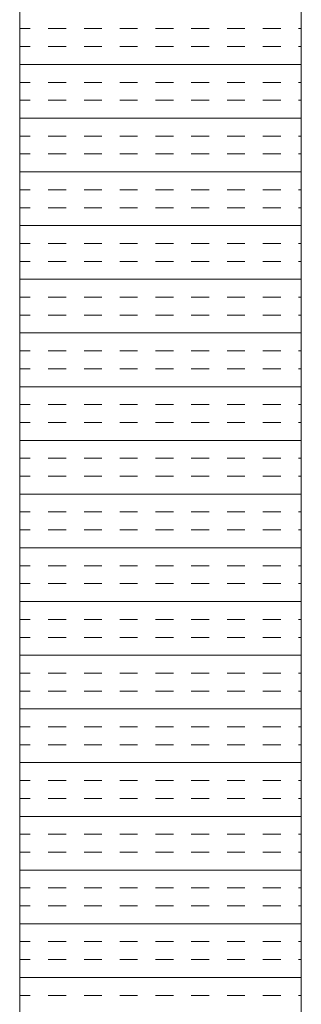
# Model space of a CAD drawing. Extents: x 3940905 to 4145695, y 925352 to 1109797.
# Tile 490 of 656: x 4007216 to 4007266, y 1100085 to 1100259. Entities that reach past the tile are written whole.
import ezdxf

# ---------------------------------------------------------------- set-up
doc = ezdxf.new("R2010")
doc.units = 0
doc.header["$LTSCALE"] = 750
doc.header["$MEASUREMENT"] = 0
doc.layers.add('CKD Equipments', color=252, linetype='CONTINUOUS', lineweight=0)

msp = doc.modelspace()

# ---------------------------------------------------------------- linework, layer by layer
at = {"layer": 'CKD Equipments'}
for p, q in [((4007216.16, 1100610.1), (4007216.16, 1099910.1)), ((4007266.16, 1100560.1), (4007266.16, 1099960.1))]:
    msp.add_line(p, q, dxfattribs=at)
at = {"layer": 'CKD Equipments', "color": 4, "linetype": 'Continuous'}
for p, q in [((4007216.16, 1100257.83), (4007218.05, 1100257.83)), ((4007221.23, 1100257.83), (4007224.4, 1100257.83)), ((4007227.58, 1100257.83), (4007230.75, 1100257.83)), ((4007233.93, 1100257.83), (4007237.1, 1100257.83)), ((4007240.28, 1100257.83), (4007243.45, 1100257.83)), ((4007246.63, 1100257.83), (4007249.8, 1100257.83)), ((4007252.98, 1100257.83), (4007256.15, 1100257.83)), ((4007259.33, 1100257.83), (4007262.5, 1100257.83)), ((4007265.68, 1100257.83), (4007266.16, 1100257.83)), ((4007216.16, 1100254.66), (4007218.05, 1100254.66)), ((4007221.23, 1100254.66), (4007224.4, 1100254.66)), ((4007227.58, 1100254.66), (4007230.75, 1100254.66)), ((4007233.93, 1100254.66), (4007237.1, 1100254.66)), ((4007240.28, 1100254.66), (4007243.45, 1100254.66)), ((4007246.63, 1100254.66), (4007249.8, 1100254.66)), ((4007252.98, 1100254.66), (4007256.15, 1100254.66)), ((4007259.33, 1100254.66), (4007262.5, 1100254.66)), ((4007265.68, 1100254.66), (4007266.16, 1100254.66)), ((4007216.16, 1100251.48), (4007266.16, 1100251.48)), ((4007216.16, 1100248.31), (4007218.05, 1100248.31)), ((4007221.23, 1100248.31), (4007224.4, 1100248.31)), ((4007227.58, 1100248.31), (4007230.75, 1100248.31)), ((4007233.93, 1100248.31), (4007237.1, 1100248.31)), ((4007240.28, 1100248.31), (4007243.45, 1100248.31)), ((4007246.63, 1100248.31), (4007249.8, 1100248.31)), ((4007252.98, 1100248.31), (4007256.15, 1100248.31)), ((4007259.33, 1100248.31), (4007262.5, 1100248.31)), ((4007265.68, 1100248.31), (4007266.16, 1100248.31)), ((4007216.16, 1100245.13), (4007218.05, 1100245.13)), ((4007221.23, 1100245.13), (4007224.4, 1100245.13)), ((4007227.58, 1100245.13), (4007230.75, 1100245.13)), ((4007233.93, 1100245.13), (4007237.1, 1100245.13)), ((4007240.28, 1100245.13), (4007243.45, 1100245.13)), ((4007246.63, 1100245.13), (4007249.8, 1100245.13)), ((4007252.98, 1100245.13), (4007256.15, 1100245.13)), ((4007259.33, 1100245.13), (4007262.5, 1100245.13)), ((4007265.68, 1100245.13), (4007266.16, 1100245.13)), ((4007216.16, 1100241.96), (4007266.16, 1100241.96)), ((4007216.16, 1100238.78), (4007218.05, 1100238.78)), ((4007221.23, 1100238.78), (4007224.4, 1100238.78)), ((4007227.58, 1100238.78), (4007230.75, 1100238.78)), ((4007233.93, 1100238.78), (4007237.1, 1100238.78)), ((4007240.28, 1100238.78), (4007243.45, 1100238.78)), ((4007246.63, 1100238.78), (4007249.8, 1100238.78)), ((4007252.98, 1100238.78), (4007256.15, 1100238.78)), ((4007259.33, 1100238.78), (4007262.5, 1100238.78)), ((4007265.68, 1100238.78), (4007266.16, 1100238.78)), ((4007216.16, 1100235.61), (4007218.05, 1100235.61)), ((4007221.23, 1100235.61), (4007224.4, 1100235.61)), ((4007227.58, 1100235.61), (4007230.75, 1100235.61)), ((4007233.93, 1100235.61), (4007237.1, 1100235.61)), ((4007240.28, 1100235.61), (4007243.45, 1100235.61)), ((4007246.63, 1100235.61), (4007249.8, 1100235.61)), ((4007252.98, 1100235.61), (4007256.15, 1100235.61)), ((4007259.33, 1100235.61), (4007262.5, 1100235.61)), ((4007265.68, 1100235.61), (4007266.16, 1100235.61)), ((4007216.16, 1100232.43), (4007266.16, 1100232.43)), ((4007216.16, 1100229.26), (4007218.05, 1100229.26)), ((4007221.23, 1100229.26), (4007224.4, 1100229.26)), ((4007227.58, 1100229.26), (4007230.75, 1100229.26)), ((4007233.93, 1100229.26), (4007237.1, 1100229.26)), ((4007240.28, 1100229.26), (4007243.45, 1100229.26)), ((4007246.63, 1100229.26), (4007249.8, 1100229.26)), ((4007252.98, 1100229.26), (4007256.15, 1100229.26)), ((4007259.33, 1100229.26), (4007262.5, 1100229.26)), ((4007265.68, 1100229.26), (4007266.16, 1100229.26)), ((4007216.16, 1100226.08), (4007218.05, 1100226.08)), ((4007221.23, 1100226.08), (4007224.4, 1100226.08)), ((4007227.58, 1100226.08), (4007230.75, 1100226.08)), ((4007233.93, 1100226.08), (4007237.1, 1100226.08)), ((4007240.28, 1100226.08), (4007243.45, 1100226.08)), ((4007246.63, 1100226.08), (4007249.8, 1100226.08)), ((4007252.98, 1100226.08), (4007256.15, 1100226.08)), ((4007259.33, 1100226.08), (4007262.5, 1100226.08)), ((4007265.68, 1100226.08), (4007266.16, 1100226.08)), ((4007216.16, 1100222.91), (4007266.16, 1100222.91)), ((4007216.16, 1100219.73), (4007218.05, 1100219.73)), ((4007221.23, 1100219.73), (4007224.4, 1100219.73)), ((4007227.58, 1100219.73), (4007230.75, 1100219.73)), ((4007233.93, 1100219.73), (4007237.1, 1100219.73)), ((4007240.28, 1100219.73), (4007243.45, 1100219.73)), ((4007246.63, 1100219.73), (4007249.8, 1100219.73)), ((4007252.98, 1100219.73), (4007256.15, 1100219.73)), ((4007259.33, 1100219.73), (4007262.5, 1100219.73)), ((4007265.68, 1100219.73), (4007266.16, 1100219.73)), ((4007216.16, 1100216.56), (4007218.05, 1100216.56)), ((4007221.23, 1100216.56), (4007224.4, 1100216.56)), ((4007227.58, 1100216.56), (4007230.75, 1100216.56)), ((4007233.93, 1100216.56), (4007237.1, 1100216.56)), ((4007240.28, 1100216.56), (4007243.45, 1100216.56)), ((4007246.63, 1100216.56), (4007249.8, 1100216.56)), ((4007252.98, 1100216.56), (4007256.15, 1100216.56)), ((4007259.33, 1100216.56), (4007262.5, 1100216.56)), ((4007265.68, 1100216.56), (4007266.16, 1100216.56)), ((4007216.16, 1100213.38), (4007266.16, 1100213.38)), ((4007216.16, 1100210.21), (4007218.05, 1100210.21)), ((4007221.23, 1100210.21), (4007224.4, 1100210.21)), ((4007227.58, 1100210.21), (4007230.75, 1100210.21)), ((4007233.93, 1100210.21), (4007237.1, 1100210.21)), ((4007240.28, 1100210.21), (4007243.45, 1100210.21)), ((4007246.63, 1100210.21), (4007249.8, 1100210.21)), ((4007252.98, 1100210.21), (4007256.15, 1100210.21)), ((4007259.33, 1100210.21), (4007262.5, 1100210.21)), ((4007265.68, 1100210.21), (4007266.16, 1100210.21)), ((4007216.16, 1100207.03), (4007218.05, 1100207.03)), ((4007221.23, 1100207.03), (4007224.4, 1100207.03)), ((4007227.58, 1100207.03), (4007230.75, 1100207.03)), ((4007233.93, 1100207.03), (4007237.1, 1100207.03)), ((4007240.28, 1100207.03), (4007243.45, 1100207.03)), ((4007246.63, 1100207.03), (4007249.8, 1100207.03)), ((4007252.98, 1100207.03), (4007256.15, 1100207.03)), ((4007259.33, 1100207.03), (4007262.5, 1100207.03)), ((4007265.68, 1100207.03), (4007266.16, 1100207.03)), ((4007216.16, 1100203.86), (4007266.16, 1100203.86)), ((4007216.16, 1100200.68), (4007218.05, 1100200.68)), ((4007221.23, 1100200.68), (4007224.4, 1100200.68)), ((4007227.58, 1100200.68), (4007230.75, 1100200.68)), ((4007233.93, 1100200.68), (4007237.1, 1100200.68)), ((4007240.28, 1100200.68), (4007243.45, 1100200.68)), ((4007246.63, 1100200.68), (4007249.8, 1100200.68)), ((4007252.98, 1100200.68), (4007256.15, 1100200.68)), ((4007259.33, 1100200.68), (4007262.5, 1100200.68)), ((4007265.68, 1100200.68), (4007266.16, 1100200.68)), ((4007216.16, 1100197.51), (4007218.05, 1100197.51)), ((4007221.23, 1100197.51), (4007224.4, 1100197.51)), ((4007227.58, 1100197.51), (4007230.75, 1100197.51)), ((4007233.93, 1100197.51), (4007237.1, 1100197.51)), ((4007240.28, 1100197.51), (4007243.45, 1100197.51)), ((4007246.63, 1100197.51), (4007249.8, 1100197.51)), ((4007252.98, 1100197.51), (4007256.15, 1100197.51)), ((4007259.33, 1100197.51), (4007262.5, 1100197.51)), ((4007265.68, 1100197.51), (4007266.16, 1100197.51)), ((4007216.16, 1100194.33), (4007266.16, 1100194.33)), ((4007216.16, 1100191.16), (4007218.05, 1100191.16)), ((4007221.23, 1100191.16), (4007224.4, 1100191.16)), ((4007227.58, 1100191.16), (4007230.75, 1100191.16)), ((4007233.93, 1100191.16), (4007237.1, 1100191.16)), ((4007240.28, 1100191.16), (4007243.45, 1100191.16)), ((4007246.63, 1100191.16), (4007249.8, 1100191.16)), ((4007252.98, 1100191.16), (4007256.15, 1100191.16)), ((4007259.33, 1100191.16), (4007262.5, 1100191.16)), ((4007265.68, 1100191.16), (4007266.16, 1100191.16)), ((4007216.16, 1100187.98), (4007218.05, 1100187.98)), ((4007221.23, 1100187.98), (4007224.4, 1100187.98)), ((4007227.58, 1100187.98), (4007230.75, 1100187.98)), ((4007233.93, 1100187.98), (4007237.1, 1100187.98)), ((4007240.28, 1100187.98), (4007243.45, 1100187.98)), ((4007246.63, 1100187.98), (4007249.8, 1100187.98)), ((4007252.98, 1100187.98), (4007256.15, 1100187.98)), ((4007259.33, 1100187.98), (4007262.5, 1100187.98)), ((4007265.68, 1100187.98), (4007266.16, 1100187.98)), ((4007216.16, 1100184.81), (4007266.16, 1100184.81)), ((4007216.16, 1100181.63), (4007218.05, 1100181.63)), ((4007221.23, 1100181.63), (4007224.4, 1100181.63)), ((4007227.58, 1100181.63), (4007230.75, 1100181.63)), ((4007233.93, 1100181.63), (4007237.1, 1100181.63)), ((4007240.28, 1100181.63), (4007243.45, 1100181.63)), ((4007246.63, 1100181.63), (4007249.8, 1100181.63)), ((4007252.98, 1100181.63), (4007256.15, 1100181.63)), ((4007259.33, 1100181.63), (4007262.5, 1100181.63)), ((4007265.68, 1100181.63), (4007266.16, 1100181.63)), ((4007216.16, 1100178.46), (4007218.05, 1100178.46)), ((4007221.23, 1100178.46), (4007224.4, 1100178.46)), ((4007227.58, 1100178.46), (4007230.75, 1100178.46)), ((4007233.93, 1100178.46), (4007237.1, 1100178.46)), ((4007240.28, 1100178.46), (4007243.45, 1100178.46)), ((4007246.63, 1100178.46), (4007249.8, 1100178.46)), ((4007252.98, 1100178.46), (4007256.15, 1100178.46)), ((4007259.33, 1100178.46), (4007262.5, 1100178.46)), ((4007265.68, 1100178.46), (4007266.16, 1100178.46)), ((4007216.16, 1100175.28), (4007266.16, 1100175.28)), ((4007216.16, 1100172.11), (4007218.05, 1100172.11)), ((4007221.23, 1100172.11), (4007224.4, 1100172.11)), ((4007227.58, 1100172.11), (4007230.75, 1100172.11)), ((4007233.93, 1100172.11), (4007237.1, 1100172.11)), ((4007240.28, 1100172.11), (4007243.45, 1100172.11)), ((4007246.63, 1100172.11), (4007249.8, 1100172.11)), ((4007252.98, 1100172.11), (4007256.15, 1100172.11)), ((4007259.33, 1100172.11), (4007262.5, 1100172.11)), ((4007265.68, 1100172.11), (4007266.16, 1100172.11)), ((4007216.16, 1100168.93), (4007218.05, 1100168.93)), ((4007221.23, 1100168.93), (4007224.4, 1100168.93)), ((4007227.58, 1100168.93), (4007230.75, 1100168.93)), ((4007233.93, 1100168.93), (4007237.1, 1100168.93)), ((4007240.28, 1100168.93), (4007243.45, 1100168.93)), ((4007246.63, 1100168.93), (4007249.8, 1100168.93)), ((4007252.98, 1100168.93), (4007256.15, 1100168.93)), ((4007259.33, 1100168.93), (4007262.5, 1100168.93)), ((4007265.68, 1100168.93), (4007266.16, 1100168.93)), ((4007216.16, 1100165.76), (4007266.16, 1100165.76)), ((4007216.16, 1100162.58), (4007218.05, 1100162.58)), ((4007221.23, 1100162.58), (4007224.4, 1100162.58)), ((4007227.58, 1100162.58), (4007230.75, 1100162.58)), ((4007233.93, 1100162.58), (4007237.1, 1100162.58)), ((4007240.28, 1100162.58), (4007243.45, 1100162.58)), ((4007246.63, 1100162.58), (4007249.8, 1100162.58)), ((4007252.98, 1100162.58), (4007256.15, 1100162.58)), ((4007259.33, 1100162.58), (4007262.5, 1100162.58)), ((4007265.68, 1100162.58), (4007266.16, 1100162.58)), ((4007216.16, 1100159.41), (4007218.05, 1100159.41)), ((4007221.23, 1100159.41), (4007224.4, 1100159.41)), ((4007227.58, 1100159.41), (4007230.75, 1100159.41)), ((4007233.93, 1100159.41), (4007237.1, 1100159.41)), ((4007240.28, 1100159.41), (4007243.45, 1100159.41)), ((4007246.63, 1100159.41), (4007249.8, 1100159.41)), ((4007252.98, 1100159.41), (4007256.15, 1100159.41)), ((4007259.33, 1100159.41), (4007262.5, 1100159.41)), ((4007265.68, 1100159.41), (4007266.16, 1100159.41)), ((4007216.16, 1100156.23), (4007266.16, 1100156.23)), ((4007216.16, 1100153.06), (4007218.05, 1100153.06)), ((4007221.23, 1100153.06), (4007224.4, 1100153.06)), ((4007227.58, 1100153.06), (4007230.75, 1100153.06)), ((4007233.93, 1100153.06), (4007237.1, 1100153.06)), ((4007240.28, 1100153.06), (4007243.45, 1100153.06)), ((4007246.63, 1100153.06), (4007249.8, 1100153.06)), ((4007252.98, 1100153.06), (4007256.15, 1100153.06)), ((4007259.33, 1100153.06), (4007262.5, 1100153.06)), ((4007265.68, 1100153.06), (4007266.16, 1100153.06)), ((4007216.16, 1100149.88), (4007218.05, 1100149.88)), ((4007221.23, 1100149.88), (4007224.4, 1100149.88)), ((4007227.58, 1100149.88), (4007230.75, 1100149.88)), ((4007233.93, 1100149.88), (4007237.1, 1100149.88)), ((4007240.28, 1100149.88), (4007243.45, 1100149.88)), ((4007246.63, 1100149.88), (4007249.8, 1100149.88)), ((4007252.98, 1100149.88), (4007256.15, 1100149.88)), ((4007259.33, 1100149.88), (4007262.5, 1100149.88)), ((4007265.68, 1100149.88), (4007266.16, 1100149.88)), ((4007216.16, 1100146.71), (4007266.16, 1100146.71)), ((4007216.16, 1100143.53), (4007218.05, 1100143.53)), ((4007221.23, 1100143.53), (4007224.4, 1100143.53)), ((4007227.58, 1100143.53), (4007230.75, 1100143.53)), ((4007233.93, 1100143.53), (4007237.1, 1100143.53)), ((4007240.28, 1100143.53), (4007243.45, 1100143.53)), ((4007246.63, 1100143.53), (4007249.8, 1100143.53)), ((4007252.98, 1100143.53), (4007256.15, 1100143.53)), ((4007259.33, 1100143.53), (4007262.5, 1100143.53)), ((4007265.68, 1100143.53), (4007266.16, 1100143.53)), ((4007216.16, 1100140.36), (4007218.05, 1100140.36)), ((4007221.23, 1100140.36), (4007224.4, 1100140.36)), ((4007227.58, 1100140.36), (4007230.75, 1100140.36)), ((4007233.93, 1100140.36), (4007237.1, 1100140.36)), ((4007240.28, 1100140.36), (4007243.45, 1100140.36)), ((4007246.63, 1100140.36), (4007249.8, 1100140.36)), ((4007252.98, 1100140.36), (4007256.15, 1100140.36)), ((4007259.33, 1100140.36), (4007262.5, 1100140.36)), ((4007265.68, 1100140.36), (4007266.16, 1100140.36)), ((4007216.16, 1100137.18), (4007266.16, 1100137.18)), ((4007216.16, 1100134.01), (4007218.05, 1100134.01)), ((4007221.23, 1100134.01), (4007224.4, 1100134.01)), ((4007227.58, 1100134.01), (4007230.75, 1100134.01)), ((4007233.93, 1100134.01), (4007237.1, 1100134.01)), ((4007240.28, 1100134.01), (4007243.45, 1100134.01)), ((4007246.63, 1100134.01), (4007249.8, 1100134.01)), ((4007252.98, 1100134.01), (4007256.15, 1100134.01)), ((4007259.33, 1100134.01), (4007262.5, 1100134.01)), ((4007265.68, 1100134.01), (4007266.16, 1100134.01)), ((4007216.16, 1100130.83), (4007218.05, 1100130.83)), ((4007221.23, 1100130.83), (4007224.4, 1100130.83)), ((4007227.58, 1100130.83), (4007230.75, 1100130.83)), ((4007233.93, 1100130.83), (4007237.1, 1100130.83)), ((4007240.28, 1100130.83), (4007243.45, 1100130.83)), ((4007246.63, 1100130.83), (4007249.8, 1100130.83)), ((4007252.98, 1100130.83), (4007256.15, 1100130.83)), ((4007259.33, 1100130.83), (4007262.5, 1100130.83)), ((4007265.68, 1100130.83), (4007266.16, 1100130.83)), ((4007216.16, 1100127.66), (4007266.16, 1100127.66)), ((4007216.16, 1100124.48), (4007218.05, 1100124.48)), ((4007221.23, 1100124.48), (4007224.4, 1100124.48)), ((4007227.58, 1100124.48), (4007230.75, 1100124.48)), ((4007233.93, 1100124.48), (4007237.1, 1100124.48)), ((4007240.28, 1100124.48), (4007243.45, 1100124.48)), ((4007246.63, 1100124.48), (4007249.8, 1100124.48)), ((4007252.98, 1100124.48), (4007256.15, 1100124.48)), ((4007259.33, 1100124.48), (4007262.5, 1100124.48)), ((4007265.68, 1100124.48), (4007266.16, 1100124.48)), ((4007216.16, 1100121.31), (4007218.05, 1100121.31)), ((4007221.23, 1100121.31), (4007224.4, 1100121.31)), ((4007227.58, 1100121.31), (4007230.75, 1100121.31)), ((4007233.93, 1100121.31), (4007237.1, 1100121.31)), ((4007240.28, 1100121.31), (4007243.45, 1100121.31)), ((4007246.63, 1100121.31), (4007249.8, 1100121.31)), ((4007252.98, 1100121.31), (4007256.15, 1100121.31)), ((4007259.33, 1100121.31), (4007262.5, 1100121.31)), ((4007265.68, 1100121.31), (4007266.16, 1100121.31)), ((4007216.16, 1100118.13), (4007266.16, 1100118.13)), ((4007216.16, 1100114.96), (4007218.05, 1100114.96)), ((4007221.23, 1100114.96), (4007224.4, 1100114.96)), ((4007227.58, 1100114.96), (4007230.75, 1100114.96)), ((4007233.93, 1100114.96), (4007237.1, 1100114.96)), ((4007240.28, 1100114.96), (4007243.45, 1100114.96)), ((4007246.63, 1100114.96), (4007249.8, 1100114.96)), ((4007252.98, 1100114.96), (4007256.15, 1100114.96)), ((4007259.33, 1100114.96), (4007262.5, 1100114.96)), ((4007265.68, 1100114.96), (4007266.16, 1100114.96)), ((4007216.16, 1100111.78), (4007218.05, 1100111.78)), ((4007221.23, 1100111.78), (4007224.4, 1100111.78)), ((4007227.58, 1100111.78), (4007230.75, 1100111.78)), ((4007233.93, 1100111.78), (4007237.1, 1100111.78)), ((4007240.28, 1100111.78), (4007243.45, 1100111.78)), ((4007246.63, 1100111.78), (4007249.8, 1100111.78)), ((4007252.98, 1100111.78), (4007256.15, 1100111.78)), ((4007259.33, 1100111.78), (4007262.5, 1100111.78)), ((4007265.68, 1100111.78), (4007266.16, 1100111.78)), ((4007216.16, 1100108.61), (4007266.16, 1100108.61)), ((4007216.16, 1100105.43), (4007218.05, 1100105.43)), ((4007221.23, 1100105.43), (4007224.4, 1100105.43)), ((4007227.58, 1100105.43), (4007230.75, 1100105.43)), ((4007233.93, 1100105.43), (4007237.1, 1100105.43)), ((4007240.28, 1100105.43), (4007243.45, 1100105.43)), ((4007246.63, 1100105.43), (4007249.8, 1100105.43)), ((4007252.98, 1100105.43), (4007256.15, 1100105.43)), ((4007259.33, 1100105.43), (4007262.5, 1100105.43)), ((4007265.68, 1100105.43), (4007266.16, 1100105.43)), ((4007216.16, 1100102.26), (4007218.05, 1100102.26)), ((4007221.23, 1100102.26), (4007224.4, 1100102.26)), ((4007227.58, 1100102.26), (4007230.75, 1100102.26)), ((4007233.93, 1100102.26), (4007237.1, 1100102.26)), ((4007240.28, 1100102.26), (4007243.45, 1100102.26)), ((4007246.63, 1100102.26), (4007249.8, 1100102.26)), ((4007252.98, 1100102.26), (4007256.15, 1100102.26)), ((4007259.33, 1100102.26), (4007262.5, 1100102.26)), ((4007265.68, 1100102.26), (4007266.16, 1100102.26)), ((4007216.16, 1100099.08), (4007266.16, 1100099.08)), ((4007216.16, 1100095.91), (4007218.05, 1100095.91)), ((4007221.23, 1100095.91), (4007224.4, 1100095.91)), ((4007227.58, 1100095.91), (4007230.75, 1100095.91)), ((4007233.93, 1100095.91), (4007237.1, 1100095.91)), ((4007240.28, 1100095.91), (4007243.45, 1100095.91)), ((4007246.63, 1100095.91), (4007249.8, 1100095.91)), ((4007252.98, 1100095.91), (4007256.15, 1100095.91)), ((4007259.33, 1100095.91), (4007262.5, 1100095.91)), ((4007265.68, 1100095.91), (4007266.16, 1100095.91)), ((4007216.16, 1100092.73), (4007218.05, 1100092.73)), ((4007221.23, 1100092.73), (4007224.4, 1100092.73)), ((4007227.58, 1100092.73), (4007230.75, 1100092.73)), ((4007233.93, 1100092.73), (4007237.1, 1100092.73)), ((4007240.28, 1100092.73), (4007243.45, 1100092.73)), ((4007246.63, 1100092.73), (4007249.8, 1100092.73)), ((4007252.98, 1100092.73), (4007256.15, 1100092.73)), ((4007259.33, 1100092.73), (4007262.5, 1100092.73)), ((4007265.68, 1100092.73), (4007266.16, 1100092.73)), ((4007216.16, 1100089.56), (4007266.16, 1100089.56)), ((4007216.16, 1100086.38), (4007218.05, 1100086.38)), ((4007221.23, 1100086.38), (4007224.4, 1100086.38)), ((4007227.58, 1100086.38), (4007230.75, 1100086.38)), ((4007233.93, 1100086.38), (4007237.1, 1100086.38)), ((4007240.28, 1100086.38), (4007243.45, 1100086.38)), ((4007246.63, 1100086.38), (4007249.8, 1100086.38)), ((4007252.98, 1100086.38), (4007256.15, 1100086.38)), ((4007259.33, 1100086.38), (4007262.5, 1100086.38)), ((4007265.68, 1100086.38), (4007266.16, 1100086.38))]:
    msp.add_line(p, q, dxfattribs=at)

doc.saveas('drawing.dxf')
